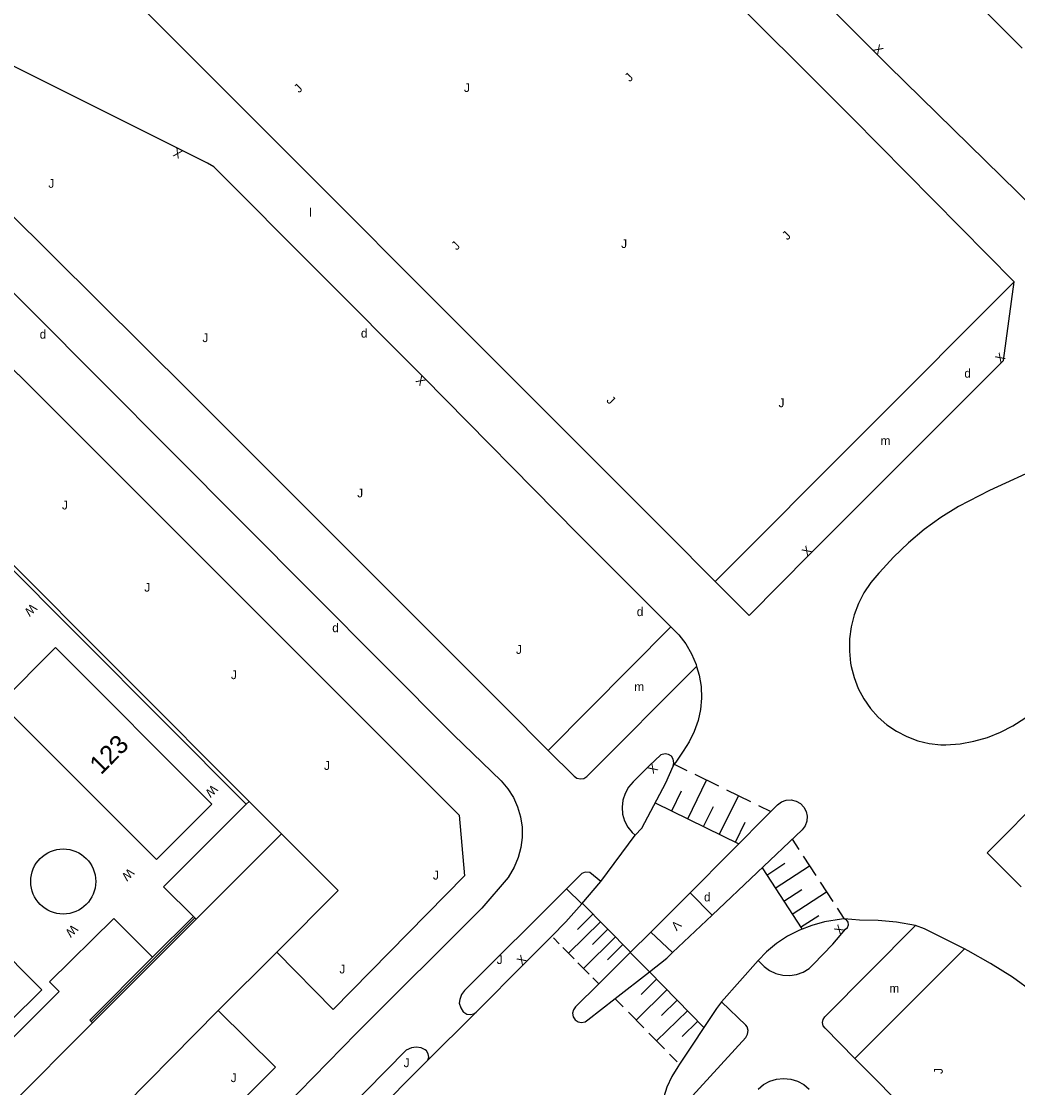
# Model space of a CAD drawing. Extents: x 134999 to 136502, y 457398 to 459002.
# Drawn here: x 135780.9 to 135837.4, y 458828 to 458888.5 of the extents above; entities that cross this region are included whole.
import ezdxf

# ---------------------------------------------------------------- set-up
doc = ezdxf.new("R2010")
doc.units = 0
for name, color, linetype in [('RI_DGTB_19', 7, 'Continuous'), ('RI_DGTB_2', 7, 'Continuous'), ('RI_DGTB_29', 7, 'Continuous'), ('RI_DGTB_30', 7, 'Continuous'), ('RI_DGTB_31', 7, 'Continuous'), ('RI_DGTB_32', 7, 'Continuous'), ('RI_DGTB_36', 7, 'Continuous'), ('RI_DGTB_43', 7, 'Continuous'), ('RI_DGTB_53', 7, 'Continuous'), ('RI_DGTB_54', 7, 'Continuous'), ('RI_DGTB_6', 7, 'Continuous')]:
    doc.layers.add(name, color=color, linetype=linetype)

msp = doc.modelspace()

# ---------------------------------------------------------------- linework, layer by layer
at = {"layer": 'RI_DGTB_19'}
for points in [[(135795.393, 458835.708), (135798.885, 458839.212), (135795.664, 458842.422)], [(135761.257, 458801.152), (135778.844, 458819.018), (135792.063, 458832.398)]]:
    msp.add_lwpolyline(points, dxfattribs=at)
at = {"layer": 'RI_DGTB_2'}
for points in [[(135782.831, 458852.991), (135779.685, 458849.842), (135788.569, 458840.966), (135791.716, 458844.118), (135782.831, 458852.991)], [(135782.056, 458833.582), (135778.363, 458829.925), (135766.893, 458841.425), (135770.597, 458845.092), (135782.056, 458833.582)]]:
    msp.add_lwpolyline(points, dxfattribs=at)
at = {"layer": 'RI_DGTB_31'}
for p, q in [((135817.943, 458846.383), (135818.662, 458846.03)), ((135818.717, 458843.289), (135819.791, 458845.475)), ((135819.114, 458845.808), (135820.468, 458845.143)), ((135817.816, 458843.731), (135818.371, 458844.863)), ((135820.92, 458844.921), (135822.274, 458844.255)), ((135816.871, 458844.196), (135821.62, 458841.862)), ((135820.521, 458842.402), (135821.596, 458844.588)), ((135819.618, 458842.846), (135820.174, 458843.976)), ((135822.725, 458844.034), (135823.43, 458843.687)), ((135821.424, 458841.958), (135821.98, 458843.088)), ((135824.647, 458842.125), (135825.03, 458841.536)), ((135825.271, 458841.167), (135825.992, 458840.06)), ((135822.934, 458840.497), (135825.19, 458837.033)), ((135823.203, 458840.084), (135824.236, 458840.757)), ((135823.684, 458839.345), (135825.631, 458840.614)), ((135824.165, 458838.607), (135825.198, 458839.28)), ((135826.233, 458839.69), (135826.954, 458838.583)), ((135824.646, 458837.868), (135826.593, 458839.137)), ((135815.472, 458835.709), (135812.726, 458838.497)), ((135827.194, 458838.215), (135827.582, 458837.619)), ((135813.764, 458837.443), (135811.953, 458835.658)), ((135813.34, 458837.874), (135812.462, 458837.009)), ((135825.127, 458837.13), (135826.16, 458837.804)), ((135814.188, 458837.013), (135813.31, 458836.148)), ((135811.422, 458836.197), (135811.105, 458836.52)), ((135814.613, 458836.582), (135812.801, 458834.798)), ((135812.271, 458835.336), (135811.635, 458835.981)), ((135815.038, 458836.15), (135814.159, 458835.286)), ((135813.119, 458834.474), (135812.483, 458835.12)), ((135819.634, 458831.441), (135816.541, 458834.599)), ((135813.649, 458833.936), (135813.331, 458834.259)), ((135816.952, 458834.179), (135816.067, 458833.306)), ((135817.537, 458833.582), (135815.789, 458831.865)), ((135815.059, 458832.607), (135814.622, 458833.052)), ((135818.119, 458832.988), (135817.234, 458832.118)), ((135816.226, 458831.419), (135815.351, 458832.31)), ((135818.7, 458832.394), (135816.955, 458830.678)), ((135819.284, 458831.798), (135818.401, 458830.93)), ((135817.393, 458830.232), (135816.518, 458831.123)), ((135818.122, 458829.49), (135817.685, 458829.935))]:
    msp.add_line(p, q, dxfattribs=at)
at = {"layer": 'RI_DGTB_32'}
msp.add_circle((135783.28, 458839.727), 1.846, dxfattribs=at)
at = {"layer": 'RI_DGTB_53'}
for p, q in [((135761.982, 458875.819), (135793.669, 458844.106)), ((135762.138, 458875.975), (135793.826, 458844.261)), ((135820.27, 458856.747), (135837.242, 458873.747)), ((135839.56, 458863.625), (135835.851, 458861.915)), ((135835.851, 458861.915), (135834.08, 458860.991)), ((135812.49, 458859.439), (135817.756, 458854.18)), ((135810.79, 458847.156), (135817.756, 458854.18)), ((135805.452, 458848.03), (135808.138, 458845.439)), ((135817.469, 458845.32), (135817.893, 458846.273)), ((135815.728, 458842.357), (135816.105, 458842.757)), ((135825.206, 458842.656), (135820.112, 458837.815)), ((135808.526, 458839.95), (135807.03, 458838.212)), ((135784.867, 458831.779), (135790.743, 458837.667)), ((135784.945, 458831.703), (135790.821, 458837.589)), ((135788.354, 458835.429), (135790.665, 458837.744)), ((135827.443, 458837.595), (135826.488, 458837.43)), ((135815.456, 458835.693), (135816.541, 458834.599)), ((135825.837, 458835.008), (135826.944, 458836.17)), ((135822.71, 458835.252), (135823.055, 458834.91)), ((135802.749, 458830.161), (135798.551, 458825.922))]:
    msp.add_line(p, q, dxfattribs=at)
for points in [[(135713.999, 458991.271), (135764.541, 458940.741), (135785.141, 458920.171), (135786.295, 458919.048), (135786.89, 458918.506), (135787.501, 458917.981), (135788.248, 458917.373), (135789.009, 458916.784), (135789.787, 458916.216), (135790.581, 458915.671), (135791.28, 458915.22), (135791.99, 458914.787), (135792.714, 458914.376), (135797.021, 458912.151), (135798.345, 458911.419), (135799.631, 458910.621), (135800.767, 458909.845), (135801.861, 458909.011), (135802.395, 458908.565), (135802.915, 458908.102), (135803.921, 458907.141), (135828.051, 458883.041)], [(135761.981, 458954.121), (135764.741, 458951.401), (135765.971, 458950.131), (135775.551, 458935.751), (135777.361, 458932.981), (135786.201, 458924.121), (135787.433, 458923.039), (135788.711, 458922.011), (135789.662, 458921.321), (135790.641, 458920.671), (135792.252, 458919.679), (135793.901, 458918.751), (135796.721, 458917.331), (135797.439, 458916.945), (135798.146, 458916.539), (135799.531, 458915.681), (135800.584, 458914.966), (135801.601, 458914.201), (135802.265, 458913.658), (135802.913, 458913.096), (135804.171, 458911.931), (135817.321, 458898.811), (135830.113, 458885.991)], [(135752.014, 458925.056), (135784.621, 458892.451), (135817.558, 458859.486)], [(135812.49, 458859.439), (135803.731, 458868.331), (135791.831, 458880.261), (135791.461, 458880.471), (135780.231, 458886.091), (135780.051, 458886.27)], [(135840.181, 458876.267), (135839.913, 458876.464), (135838.367, 458877.914), (135830.113, 458885.991)], [(135837.242, 458873.747), (135828.051, 458883.041)], [(135820.27, 458856.747), (135822.198, 458854.82), (135825.674, 458858.32), (135836.644, 458869.276), (135837.242, 458873.747)], [(135834.08, 458860.991), (135833.09, 458860.373), (135832.14, 458859.686), (135831.238, 458858.936), (135830.39, 458858.126), (135829.598, 458857.26), (135829.555, 458857.208)], [(135817.558, 458859.486), (135820.27, 458856.747)], [(135854.664, 458856.454), (135852.679, 458858.346), (135850.045, 458855.683), (135839.097, 458844.754), (135835.712, 458841.36), (135837.643, 458839.429)], [(135829.555, 458857.208), (135829.105, 458856.682), (135828.719, 458856.107), (135828.402, 458855.492), (135828.159, 458854.844), (135827.991, 458854.173), (135827.902, 458853.486), (135827.893, 458852.794), (135827.963, 458852.106), (135827.994, 458851.931)], [(135817.756, 458854.18), (135818.21, 458853.716), (135818.604, 458853.201), (135818.932, 458852.64), (135819.188, 458852.044), (135819.224, 458851.919)], [(135812.995, 458845.685), (135819.224, 458851.919)], [(135819.224, 458851.919), (135819.369, 458851.421), (135819.472, 458850.78), (135819.496, 458850.131), (135819.439, 458849.485), (135819.304, 458848.85), (135819.092, 458848.237), (135818.805, 458847.654), (135818.45, 458847.111), (135818.036, 458846.499), (135817.958, 458846.376)], [(135827.994, 458851.931), (135828.156, 458851.29), (135828.395, 458850.673), (135828.706, 458850.089), (135829.085, 458849.547), (135829.527, 458849.054), (135830.025, 458848.619), (135830.572, 458848.246), (135831.159, 458847.942), (135831.78, 458847.712), (135832.423, 458847.558), (135833.08, 458847.482), (135833.374, 458847.474)], [(135833.374, 458847.474), (135834.17, 458847.536), (135834.955, 458847.677), (135835.723, 458847.895), (135836.465, 458848.19), (135837.174, 458848.557), (135837.842, 458848.993), (135838.464, 458849.494), (135839.032, 458850.055), (135839.257, 458850.311)], [(135808.381, 458849.588), (135810.79, 458847.156)], [(135810.79, 458847.156), (135812.278, 458845.702)], [(135817.183, 458846.913), (135816.538, 458846.283), (135815.628, 458845.373)], [(135817.893, 458846.273), (135817.936, 458846.466), (135817.899, 458846.661), (135817.79, 458846.826), (135817.624, 458846.934), (135817.429, 458846.969), (135817.183, 458846.913)], [(135817.958, 458846.376), (135817.893, 458846.273)], [(135808.138, 458845.439), (135808.517, 458844.985), (135808.827, 458844.489), (135809.067, 458843.955), (135809.232, 458843.394), (135809.319, 458842.815), (135809.327, 458842.23), (135809.254, 458841.649), (135809.103, 458841.083), (135808.877, 458840.544), (135808.526, 458839.95)], [(135812.278, 458845.702), (135812.434, 458845.587), (135812.627, 458845.541), (135812.823, 458845.574), (135812.991, 458845.681), (135812.995, 458845.685)], [(135815.628, 458845.373), (135815.365, 458845.072), (135815.167, 458844.725), (135815.041, 458844.345), (135814.994, 458843.947), (135815.026, 458843.549), (135815.137, 458843.164), (135815.322, 458842.809), (135815.573, 458842.498), (135815.728, 458842.357)], [(135816.105, 458842.757), (135817.469, 458845.32)], [(135823.819, 458844.08), (135824.048, 458844.243), (135824.313, 458844.336), (135824.594, 458844.351), (135824.868, 458844.287), (135825.112, 458844.149), (135825.309, 458843.947), (135825.441, 458843.699), (135825.498, 458843.423), (135825.475, 458843.143), (135825.375, 458842.88), (135825.206, 458842.656)], [(135818.858, 458839.076), (135823.43, 458843.688)], [(135823.43, 458843.688), (135823.819, 458844.08)], [(135812.706, 458840.172), (135811.848, 458839.318)], [(135813.168, 458840.242), (135812.904, 458840.252), (135812.706, 458840.172)], [(135813.793, 458839.732), (135813.168, 458840.242)], [(135811.848, 458839.318), (135806.052, 458833.536)], [(135811.848, 458839.318), (135812.7, 458838.466)], [(135812.7, 458838.466), (135813.793, 458839.732)], [(135820.112, 458837.815), (135818.858, 458839.076)], [(135811, 458836.626), (135811.804, 458837.429), (135812.7, 458838.466)], [(135826.488, 458837.43), (135825.753, 458837.233), (135825.055, 458836.964), (135824.389, 458836.621), (135823.764, 458836.209), (135823.186, 458835.733), (135822.71, 458835.252)], [(135827.582, 458837.606), (135827.443, 458837.595)], [(135827.665, 458837.018), (135827.79, 458837.124), (135827.845, 458837.269), (135827.822, 458837.423), (135827.726, 458837.546), (135827.582, 458837.606)], [(135827.591, 458837.605), (135827.582, 458837.606)], [(135831.644, 458837.232), (135830.572, 458837.421), (135829.52, 458837.52), (135828.463, 458837.54), (135827.591, 458837.605)], [(135816.628, 458836.855), (135815.456, 458835.693)], [(135817.861, 458835.69), (135816.628, 458836.855)], [(135826.507, 458832.04), (135831.644, 458837.232)], [(135826.944, 458836.17), (135827.665, 458837.018)], [(135834.422, 458835.906), (135832.153, 458837.049), (135831.644, 458837.232)], [(135806.707, 458832.321), (135809.489, 458835.117), (135811, 458836.626)], [(135815.456, 458835.693), (135813.667, 458833.918)], [(135817.534, 458835.375), (135817.858, 458835.691), (135817.861, 458835.69)], [(135828.209, 458829.693), (135834.422, 458835.906)], [(135840.566, 458831.538), (135839.474, 458832.518), (135838.331, 458833.436), (135837.14, 458834.291), (135835.903, 458835.079), (135834.626, 458835.799), (135834.422, 458835.906)], [(135816.541, 458834.599), (135817.534, 458835.375)], [(135823.055, 458834.91), (135823.367, 458834.673), (135823.725, 458834.501), (135824.11, 458834.405), (135824.506, 458834.387), (135824.898, 458834.449), (135825.27, 458834.588), (135825.607, 458834.798), (135825.837, 458835.008)], [(135814.596, 458833.079), (135816.541, 458834.599)], [(135813.667, 458833.918), (135812.347, 458832.609)], [(135806.052, 458833.536), (135805.882, 458833.306), (135805.781, 458833.038), (135805.757, 458832.831)], [(135805.757, 458832.831), (135805.834, 458832.564), (135805.983, 458832.33), (135806.005, 458832.305)], [(135812.347, 458832.609), (135812.231, 458832.445), (135812.187, 458832.248), (135812.222, 458832.05), (135812.331, 458831.881), (135812.496, 458831.767), (135812.693, 458831.726), (135812.891, 458831.765), (135813.055, 458831.874)], [(135813.055, 458831.874), (135814.596, 458833.079)], [(135820.639, 458832.906), (135820.346, 458832.517), (135818.254, 458829.356)], [(135822.01, 458831.578), (135820.639, 458832.906)], [(135806.005, 458832.305), (135806.177, 458832.202), (135806.377, 458832.174), (135806.571, 458832.225), (135806.707, 458832.321)], [(135826.513, 458831.41), (135826.404, 458831.546), (135826.363, 458831.722), (135826.4, 458831.899), (135826.507, 458832.04)], [(135822.021, 458830.883), (135822.118, 458831.066), (135822.14, 458831.272), (135822.082, 458831.471), (135822.01, 458831.578)], [(135828.209, 458829.693), (135826.513, 458831.41)], [(135817.369, 458825.792), (135817.971, 458826.459), (135822.021, 458830.883)], [(135803.826, 458830.175), (135803.582, 458830.293), (135803.314, 458830.335), (135803.046, 458830.298), (135802.749, 458830.161)], [(135803.837, 458829.451), (135803.962, 458829.59), (135804.019, 458829.768), (135803.996, 458829.953), (135803.899, 458830.113), (135803.826, 458830.175)], [(135831.56, 458826.298), (135828.209, 458829.693)], [(135799.451, 458825.084), (135800.812, 458826.421), (135803.837, 458829.451)], [(135818.162, 458829.217), (135817.814, 458828.66), (135817.537, 458828.066), (135817.355, 458827.508)], [(135818.254, 458829.356), (135818.162, 458829.217)], [(135822.71, 458827.943), (135823.02, 458828.202), (135823.375, 458828.394), (135823.76, 458828.514), (135824.162, 458828.555), (135824.564, 458828.516), (135824.95, 458828.399), (135825.306, 458828.208), (135825.617, 458827.952)]]:
    msp.add_lwpolyline(points, dxfattribs=at)
at = {"layer": 'RI_DGTB_54'}
for p, q in [((135813.793, 458839.732), (135815.728, 458842.357)), ((135816.628, 458836.855), (135818.858, 458839.076)), ((135817.861, 458835.69), (135820.112, 458837.815)), ((135792.063, 458832.398), (135795.393, 458835.708)), ((135820.639, 458832.906), (135822.71, 458835.252)), ((135803.837, 458829.451), (135806.707, 458832.321))]:
    msp.add_line(p, q, dxfattribs=at)
for points in [[(135837.688, 458886.999), (135819.593, 458905.103), (135797.762, 458926.889), (135773.084, 458951.567), (135760.232, 458964.443)], [(135761.2, 458888.02), (135773.688, 458875.493), (135787.752, 458861.473), (135805.745, 458843.482), (135806.045, 458840.038), (135798.588, 458832.469), (135795.393, 458835.708)], [(135805.452, 458848.03), (135769.391, 458884.221)], [(135808.381, 458849.588), (135790.431, 458867.542), (135780.106, 458877.788), (135777.001, 458880.931)], [(135757.891, 458789.025), (135779.553, 458810.662), (135796.663, 458827.801), (135799.923, 458831.117), (135807.03, 458838.212)], [(135792.063, 458832.398), (135795.334, 458829.197), (135764.193, 458798.163), (135761.257, 458801.152)]]:
    msp.add_lwpolyline(points, dxfattribs=at)
at = {"layer": 'RI_DGTB_6'}
for p, q in [((135793.826, 458844.261), (135793.669, 458844.106)), ((135795.664, 458842.422), (135793.826, 458844.261)), ((135790.821, 458837.589), (135795.664, 458842.422)), ((135790.665, 458837.744), (135790.821, 458837.589))]:
    msp.add_line(p, q, dxfattribs=at)
for points in [[(135793.669, 458844.106), (135790.006, 458840.468), (135788.975, 458839.422), (135790.665, 458837.744)], [(135788.354, 458835.429), (135786.15, 458837.634), (135782.505, 458834.024), (135783.04, 458833.484), (135778.415, 458828.863)], [(135784.945, 458831.703), (135784.789, 458831.856), (135788.354, 458835.429)], [(135778.259, 458828.708), (135780.112, 458826.875), (135784.945, 458831.703)]]:
    msp.add_lwpolyline(points, dxfattribs=at)

# ---------------------------------------------------------------- texts
at = {"layer": 'RI_DGTB_29'}
for p in [(135781.943, 458870.521), (135834.416, 458868.307), (135798.544, 458853.869), (135819.641, 458838.597)]:
    msp.add_text('d', height=0.5, dxfattribs=at).set_placement(p)
for p in [(135800.171, 458870.582), (135815.827, 458854.782)]:
    msp.add_text('d', height=0.5, rotation=359.99973, dxfattribs=at).set_placement(p)
at = {"layer": 'RI_DGTB_30'}
for s, height, rotation, p in [('X', 0.5, 314.93433, (135829.206, 458886.91)), ('X', 0.499, 153.54173, (135790.086, 458881.152)), ('X', 0.5, 44.96397, (135836.467, 458869.099)), ('X', 0.5, 134.74699, (135803.907, 458868.153)), ('X', 0.5, 45.19979, (135825.498, 458858.143)), ('W', 0.5, 224.59551, (135781.483, 458855.526)), ('X', 0.5, 224.30817, (135816.717, 458846.458)), ('W', 0.5, 224.59551, (135791.746, 458845.255)), ('W', 0.5, 224.59551, (135787.005, 458840.517)), ('W', 0.5, 224.59551, (135783.809, 458837.323)), ('V', 0.499, 225.22468, (135818.05, 458837.56)), ('X', 0.5, 49.63514, (135827.362, 458836.662)), ('X', 0.5, 45.1347, (135809.313, 458834.94))]:
    msp.add_text(s, height=height, rotation=rotation, dxfattribs=at).set_placement(p)
at = {"layer": 'RI_DGTB_31'}
for rotation, p in [(45.92088, (135815.436, 458885.059)), (45.92088, (135796.671, 458884.43)), (359.99973, (135806.021, 458884.512)), (359.99973, (135814.941, 458875.662)), (45.92088, (135824.378, 458876.079)), (45.92088, (135805.606, 458875.507)), (315.53634, (135814.068, 458866.981)), (90, (135833.19, 458828.805))]:
    msp.add_text('J', height=0.5, rotation=rotation, dxfattribs=at).set_placement(p)
for p in [(135782.433, 458879.078), (135791.176, 458870.325), (135823.871, 458866.632), (135799.963, 458861.514), (135783.205, 458860.832), (135787.881, 458856.166), (135808.973, 458852.639), (135792.796, 458851.206), (135798.079, 458846.054), (135804.26, 458839.832), (135798.95, 458834.51), (135807.882, 458835.042), (135802.595, 458829.193), (135792.786, 458828.346)]:
    msp.add_text('J', height=0.5, dxfattribs=at).set_placement(p)
at = {"layer": 'RI_DGTB_36'}
msp.add_text('123', height=1.054, rotation=45.0471, dxfattribs=at).set_placement((135785.414, 458845.738))
at = {"layer": 'RI_DGTB_43'}
for s, p in [('l', (135797.236, 458877.431)), ('m', (135829.663, 458864.485)), ('m', (135815.687, 458850.527)), ('m', (135830.163, 458833.416))]:
    msp.add_text(s, height=0.5, dxfattribs=at).set_placement(p)

doc.saveas('drawing.dxf')
